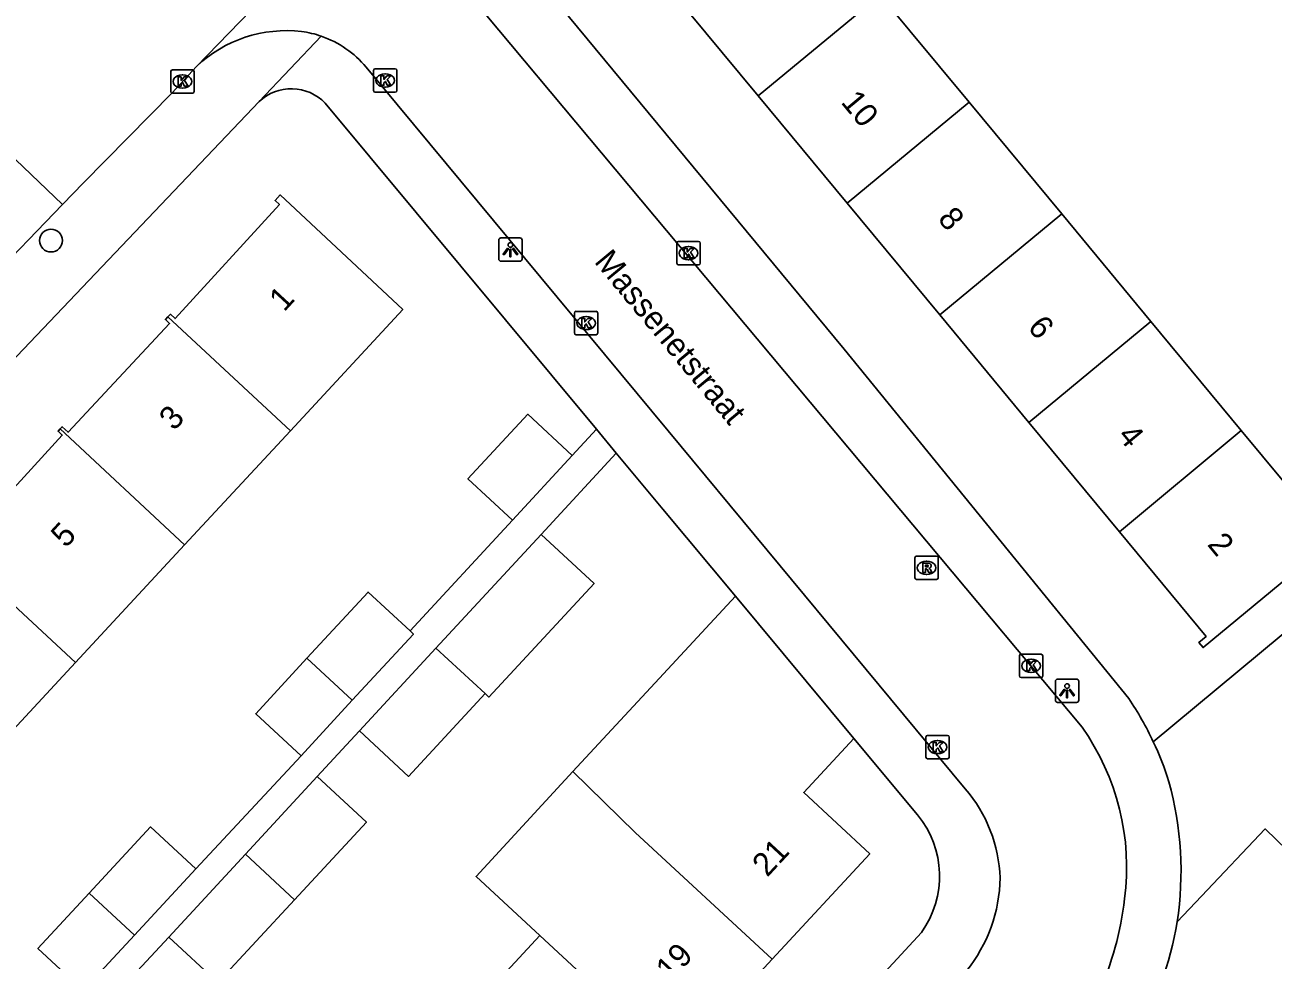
# Model space of a CAD drawing. Extents: x 159222 to 160346, y 381249 to 382166.
# Drawn here: x 159945.2 to 159998.6, y 381687.7 to 381727.7 of the extents above; entities that cross this region are included whole.
import ezdxf

# ---------------------------------------------------------------- set-up
doc = ezdxf.new("R2010")
doc.units = 0
for name, color, linetype in [('IMGEO_Boom', 7, 'Continuous'), ('IMGEO_Kolk', 7, 'Continuous'), ('IMGEO_Lichtpunt', 7, 'Continuous'), ('IMGEO_Openbare_ruimte_label', 7, 'Continuous'), ('IMGEO_Pand', 7, 'Continuous'), ('IMGEO_Pand_nummerreeks', 7, 'Continuous'), ('IMGEO_Rijbaan_lokaal_open', 7, 'Continuous'), ('IMGEO_Rioolput', 7, 'Continuous'), ('IMGEO_Voetpad_open', 7, 'Continuous')]:
    doc.layers.add(name, color=color, linetype=linetype)

msp = doc.modelspace()

# ---------------------------------------------------------------- linework, layer by layer
at = {"layer": 'IMGEO_Boom'}
msp.add_circle((159946.295, 381718.482), 0.489, dxfattribs=at)
at = {"layer": 'IMGEO_Kolk'}
for p, q in [((159951.422, 381724.862), (159951.422, 381725.714)), ((159951.497, 381725.788), (159952.349, 381725.788)), ((159952.423, 381725.714), (159952.423, 381724.862)), ((159960.106, 381724.906), (159960.106, 381725.758)), ((159960.181, 381725.832), (159961.033, 381725.832)), ((159960.594, 381725.612), (159960.619, 381725.612)), ((159961.107, 381725.758), (159961.107, 381724.906)), ((159951.91, 381725.568), (159951.935, 381725.568)), ((159952.349, 381724.788), (159951.497, 381724.788)), ((159951.933, 381725.008), (159951.908, 381725.008)), ((159961.033, 381724.832), (159960.181, 381724.832)), ((159960.617, 381725.052), (159960.592, 381725.052)), ((159973.097, 381717.516), (159973.097, 381718.368)), ((159973.172, 381718.442), (159974.024, 381718.442)), ((159973.585, 381718.222), (159973.61, 381718.222)), ((159974.098, 381718.368), (159974.098, 381717.516)), ((159973.608, 381717.662), (159973.583, 381717.662)), ((159974.024, 381717.442), (159973.172, 381717.442)), ((159968.788, 381715.452), (159969.64, 381715.452)), ((159968.713, 381714.526), (159968.713, 381715.378)), ((159969.201, 381715.232), (159969.226, 381715.232)), ((159969.714, 381715.378), (159969.714, 381714.526)), ((159969.64, 381714.452), (159968.788, 381714.452)), ((159969.224, 381714.672), (159969.199, 381714.672)), ((159987.768, 381699.853), (159987.768, 381700.705)), ((159987.843, 381700.779), (159988.695, 381700.779)), ((159988.256, 381700.559), (159988.281, 381700.559)), ((159988.769, 381700.705), (159988.769, 381699.853)), ((159988.279, 381699.999), (159988.254, 381699.999)), ((159988.695, 381699.779), (159987.843, 381699.779)), ((159983.836, 381697.302), (159984.688, 381697.302)), ((159983.761, 381696.376), (159983.761, 381697.228)), ((159984.249, 381697.082), (159984.274, 381697.082)), ((159984.762, 381697.228), (159984.762, 381696.376)), ((159984.688, 381696.302), (159983.836, 381696.302)), ((159984.272, 381696.522), (159984.247, 381696.522))]:
    msp.add_line(p, q, dxfattribs=at)
for points in [[(159951.422, 381724.862), (159951.422, 381725.714)], [(159951.497, 381725.788), (159952.349, 381725.788)], [(159952.423, 381725.714), (159952.423, 381724.862)], [(159960.106, 381724.906), (159960.106, 381725.758)], [(159960.181, 381725.832), (159961.033, 381725.832)], [(159961.107, 381725.758), (159961.107, 381724.906)], [(159951.743, 381725.488), (159951.866, 381725.488), (159951.866, 381725.337), (159951.996, 381725.488), (159952.16, 381725.488), (159952.014, 381725.337), (159952.167, 381725.088), (159952.015, 381725.088), (159951.93, 381725.252), (159951.866, 381725.185), (159951.866, 381725.088), (159951.743, 381725.088), (159951.743, 381725.488)], [(159960.427, 381725.532), (159960.55, 381725.532), (159960.55, 381725.381), (159960.68, 381725.532), (159960.844, 381725.532), (159960.698, 381725.381), (159960.851, 381725.132), (159960.699, 381725.132), (159960.614, 381725.296), (159960.55, 381725.229), (159960.55, 381725.132), (159960.427, 381725.132), (159960.427, 381725.532)], [(159952.349, 381724.788), (159951.497, 381724.788)], [(159961.033, 381724.832), (159960.181, 381724.832)], [(159973.097, 381717.516), (159973.097, 381718.368)], [(159973.172, 381718.442), (159974.024, 381718.442)], [(159973.418, 381718.142), (159973.541, 381718.142), (159973.541, 381717.991), (159973.671, 381718.142), (159973.835, 381718.142), (159973.689, 381717.991), (159973.842, 381717.742), (159973.69, 381717.742), (159973.605, 381717.906), (159973.541, 381717.839), (159973.541, 381717.742), (159973.418, 381717.742), (159973.418, 381718.142)], [(159974.098, 381718.368), (159974.098, 381717.516)], [(159974.024, 381717.442), (159973.172, 381717.442)], [(159968.788, 381715.452), (159969.64, 381715.452)], [(159968.713, 381714.526), (159968.713, 381715.378)], [(159969.034, 381715.152), (159969.157, 381715.152), (159969.157, 381715.001), (159969.287, 381715.152), (159969.451, 381715.152), (159969.305, 381715.001), (159969.458, 381714.752), (159969.306, 381714.752), (159969.221, 381714.916), (159969.157, 381714.849), (159969.157, 381714.752), (159969.034, 381714.752), (159969.034, 381715.152)], [(159969.714, 381715.378), (159969.714, 381714.526)], [(159969.64, 381714.452), (159968.788, 381714.452)], [(159987.768, 381699.853), (159987.768, 381700.705)], [(159987.843, 381700.779), (159988.695, 381700.779)], [(159988.769, 381700.705), (159988.769, 381699.853)], [(159988.089, 381700.479), (159988.212, 381700.479), (159988.212, 381700.328), (159988.342, 381700.479), (159988.506, 381700.479), (159988.36, 381700.328), (159988.513, 381700.079), (159988.361, 381700.079), (159988.276, 381700.243), (159988.212, 381700.176), (159988.212, 381700.079), (159988.089, 381700.079), (159988.089, 381700.479)], [(159988.695, 381699.779), (159987.843, 381699.779)], [(159983.836, 381697.302), (159984.688, 381697.302)], [(159983.761, 381696.376), (159983.761, 381697.228)], [(159984.082, 381697.002), (159984.205, 381697.002), (159984.205, 381696.851), (159984.335, 381697.002), (159984.499, 381697.002), (159984.353, 381696.851), (159984.506, 381696.602), (159984.354, 381696.602), (159984.269, 381696.766), (159984.205, 381696.699), (159984.205, 381696.602), (159984.082, 381696.602), (159984.082, 381697.002)], [(159984.762, 381697.228), (159984.762, 381696.376)], [(159984.688, 381696.302), (159983.836, 381696.302)]]:
    msp.add_lwpolyline(points, dxfattribs=at)
for centre, start, end in [((159951.499, 381725.712), 91.552, 178.448), ((159951.499, 381725.712), 91.552, 178.448), ((159952.347, 381725.712), 1.552, 88.448), ((159952.347, 381725.712), 1.552, 88.448), ((159960.183, 381725.756), 91.552, 178.448), ((159960.183, 381725.756), 91.552, 178.448), ((159961.031, 381725.756), 1.552, 88.448), ((159961.031, 381725.756), 1.552, 88.448), ((159951.499, 381724.864), 181.552, 268.448), ((159951.499, 381724.864), 181.552, 268.448), ((159952.347, 381724.864), 271.552, 358.448), ((159952.347, 381724.864), 271.552, 358.448), ((159960.183, 381724.908), 181.552, 268.448), ((159960.183, 381724.908), 181.552, 268.448), ((159961.031, 381724.908), 271.552, 358.448), ((159961.031, 381724.908), 271.552, 358.448), ((159973.174, 381718.366), 91.552, 178.448), ((159973.174, 381718.366), 91.552, 178.448), ((159974.022, 381718.366), 1.552, 88.448), ((159974.022, 381718.366), 1.552, 88.448), ((159973.174, 381717.518), 181.552, 268.448), ((159973.174, 381717.518), 181.552, 268.448), ((159974.022, 381717.518), 271.552, 358.448), ((159974.022, 381717.518), 271.552, 358.448), ((159968.79, 381715.376), 91.552, 178.448), ((159968.79, 381715.376), 91.552, 178.448), ((159969.638, 381715.376), 1.552, 88.448), ((159969.638, 381715.376), 1.552, 88.448), ((159968.79, 381714.528), 181.552, 268.448), ((159968.79, 381714.528), 181.552, 268.448), ((159969.638, 381714.528), 271.552, 358.448), ((159969.638, 381714.528), 271.552, 358.448), ((159987.845, 381700.703), 91.552, 178.448), ((159987.845, 381700.703), 91.552, 178.448), ((159988.693, 381700.703), 1.552, 88.448), ((159988.693, 381700.703), 1.552, 88.448), ((159987.845, 381699.855), 181.552, 268.448), ((159987.845, 381699.855), 181.552, 268.448), ((159988.693, 381699.855), 271.552, 358.448), ((159988.693, 381699.855), 271.552, 358.448), ((159983.838, 381697.226), 91.552, 178.448), ((159983.838, 381697.226), 91.552, 178.448), ((159984.686, 381697.226), 1.552, 88.448), ((159984.686, 381697.226), 1.552, 88.448), ((159983.838, 381696.378), 181.552, 268.448), ((159983.838, 381696.378), 181.552, 268.448), ((159984.686, 381696.378), 271.552, 358.448), ((159984.686, 381696.378), 271.552, 358.448)]:
    msp.add_arc(centre, 0.0765, start, end, dxfattribs=at)
for centre, major_axis, ratio, start_param, end_param in [((159960.593, 381725.332), (-0.387, 0.002), 0.722429, 4.712389, 7.853982), ((159960.618, 381725.332), (-0.39, 0.002), 0.717154, 1.570796, 4.712389), ((159951.909, 381725.288), (-0.387, 0.002), 0.722429, 4.712389, 7.853982), ((159951.934, 381725.288), (-0.39, 0.002), 0.717154, 1.570796, 4.712389), ((159973.584, 381717.942), (-0.387, 0.002), 0.722429, 4.712389, 7.853982), ((159973.609, 381717.942), (-0.39, 0.002), 0.717154, 1.570796, 4.712389), ((159969.2, 381714.952), (-0.387, 0.002), 0.722429, 4.712389, 7.853982), ((159969.225, 381714.952), (-0.39, 0.002), 0.717154, 1.570796, 4.712389), ((159988.255, 381700.279), (-0.387, 0.002), 0.722429, 4.712389, 7.853982), ((159988.28, 381700.279), (-0.39, 0.002), 0.717154, 1.570796, 4.712389), ((159984.248, 381696.802), (-0.387, 0.002), 0.722429, 4.712389, 7.853982), ((159984.273, 381696.802), (-0.39, 0.002), 0.717154, 1.570796, 4.712389)]:
    msp.add_ellipse(centre, major_axis=major_axis, ratio=ratio, start_param=start_param, end_param=end_param, dxfattribs=at)
at = {"layer": 'IMGEO_Lichtpunt'}
for p, q in [((159965.472, 381718.498), (159965.472, 381717.691)), ((159965.472, 381718.498), (159965.472, 381717.691)), ((159966.374, 381718.593), (159965.566, 381718.593)), ((159966.374, 381718.593), (159965.566, 381718.593)), ((159966.468, 381717.691), (159966.468, 381718.498)), ((159966.468, 381717.691), (159966.468, 381718.498)), ((159965.566, 381717.597), (159966.374, 381717.597)), ((159965.566, 381717.597), (159966.374, 381717.597)), ((159989.311, 381699.618), (159989.311, 381698.811)), ((159989.311, 381699.618), (159989.311, 381698.811)), ((159990.213, 381699.713), (159989.405, 381699.713)), ((159990.213, 381699.713), (159989.405, 381699.713)), ((159990.307, 381698.811), (159990.307, 381699.618)), ((159990.307, 381698.811), (159990.307, 381699.618)), ((159989.405, 381698.717), (159990.213, 381698.717)), ((159989.405, 381698.717), (159990.213, 381698.717))]:
    msp.add_line(p, q, dxfattribs=at)
for points in [[(159965.846, 381718.162), (159965.885, 381718.134), (159965.697, 381717.872), (159965.659, 381717.899), (159965.846, 381718.162)], [(159966.058, 381718.134), (159966.096, 381718.161), (159966.283, 381717.899), (159966.244, 381717.871), (159966.058, 381718.134)], [(159965.948, 381718.114), (159965.995, 381718.114), (159965.995, 381717.792), (159965.948, 381717.792), (159965.948, 381718.114)], [(159989.685, 381699.282), (159989.724, 381699.254), (159989.536, 381698.992), (159989.498, 381699.019), (159989.685, 381699.282)], [(159989.787, 381699.234), (159989.834, 381699.234), (159989.834, 381698.912), (159989.787, 381698.912), (159989.787, 381699.234)], [(159989.897, 381699.254), (159989.935, 381699.281), (159990.122, 381699.019), (159990.083, 381698.991), (159989.897, 381699.254)]]:
    msp.add_lwpolyline(points, dxfattribs=at)
for centre in [(159965.971, 381718.296), (159989.81, 381699.416)]:
    msp.add_circle(centre, 0.0994, dxfattribs=at)
for centre, start, end in [((159965.566, 381718.498), 90, 180), ((159965.566, 381718.498), 90, 180), ((159966.374, 381718.498), 0, 90), ((159966.374, 381718.498), 0, 90), ((159965.566, 381717.691), 180, 270), ((159965.566, 381717.691), 180, 270), ((159966.374, 381717.691), 270, 0), ((159966.374, 381717.691), 270, 360), ((159989.405, 381699.618), 90, 180), ((159989.405, 381699.618), 90, 180), ((159990.213, 381699.618), 0, 90), ((159990.213, 381699.618), 0, 90), ((159989.405, 381698.811), 180, 270), ((159989.405, 381698.811), 180, 270), ((159990.213, 381698.811), 270, 0), ((159990.213, 381698.811), 270, 360)]:
    msp.add_arc(centre, 0.0946, start, end, dxfattribs=at)
at = {"layer": 'IMGEO_Pand'}
for points in [[(159976.583, 381724.678), (159972.802, 381729.24)], [(159976.583, 381724.678), (159981.805, 381729.005)], [(159981.805, 381729.005), (159985.614, 381724.411)], [(159980.391, 381720.084), (159976.583, 381724.678)], [(159985.614, 381724.411), (159980.391, 381720.084)], [(159985.614, 381724.411), (159989.582, 381719.624)], [(159951.302, 381715.21), (159951.406, 381715.324), (159951.608, 381715.14), (159956.081, 381720.023), (159955.89, 381720.198), (159956.106, 381720.434), (159961.362, 381715.532), (159956.546, 381710.343)], [(159984.36, 381715.296), (159980.391, 381720.084)], [(159984.36, 381715.296), (159989.582, 381719.624)], [(159989.582, 381719.624), (159993.399, 381715.019)], [(159946.683, 381710.417), (159946.769, 381710.512), (159947.029, 381710.274), (159951.377, 381714.933), (159951.199, 381715.097), (159951.302, 381715.21)], [(159951.302, 381715.21), (159956.546, 381710.343)], [(159988.176, 381710.692), (159984.36, 381715.296)], [(159993.399, 381715.019), (159988.176, 381710.692)], [(159993.399, 381715.019), (159997.273, 381710.345)], [(159966.055, 381706.513), (159964.149, 381708.277), (159966.715, 381711.049), (159968.621, 381709.285)], [(159992.051, 381706.017), (159988.176, 381710.692)], [(159942.018, 381705.362), (159942.122, 381705.476), (159942.326, 381705.29), (159946.777, 381710.159), (159946.597, 381710.323), (159946.683, 381710.417)], [(159952.019, 381705.465), (159946.683, 381710.417)], [(159956.546, 381710.343), (159952.019, 381705.465)], [(159997.273, 381710.345), (160000, 381707.055), (160001.168, 381705.646), (160000, 381704.678), (159995.638, 381701.063), (159995.455, 381701.284), (159995.763, 381701.539), (159992.051, 381706.017)], [(159992.051, 381706.017), (159997.273, 381710.345)], [(159968.621, 381709.285), (159966.055, 381706.513)], [(159967.286, 381705.905), (159962.782, 381701.038)], [(159967.286, 381705.905), (159969.552, 381703.807), (159965.049, 381698.941), (159964.887, 381699.091)], [(159942.018, 381705.362), (159947.34, 381700.423)], [(159952.019, 381705.465), (159947.34, 381700.423)], [(159957.257, 381700.604), (159959.877, 381703.435), (159961.671, 381701.775)], [(159968.649, 381695.751), (159972.525, 381699.94), (159975.603, 381703.266)], [(159975.603, 381703.266), (159980.678, 381697.173)], [(159959.197, 381698.804), (159961.819, 381701.638), (159961.671, 381701.775)], [(159962.782, 381701.038), (159959.505, 381697.497)], [(159962.782, 381701.038), (159964.887, 381699.091)], [(159957.005, 381696.435), (159955.063, 381698.232), (159957.257, 381700.604)], [(159957.257, 381700.604), (159959.197, 381698.804)], [(159947.34, 381700.423), (159942.694, 381695.417)], [(159964.887, 381699.091), (159961.609, 381695.55), (159959.505, 381697.497)], [(159959.197, 381698.804), (159957.005, 381696.435)], [(159980.678, 381697.173), (159978.532, 381694.854), (159981.359, 381692.24), (159977.176, 381687.719)], [(159968.649, 381695.751), (159964.497, 381691.264), (159967.227, 381688.738)], [(159977.176, 381687.719), (159971.308, 381693.149), (159968.649, 381695.751)], [(159957.698, 381695.542), (159954.619, 381692.215)], [(159957.698, 381695.542), (159959.801, 381693.596), (159956.721, 381690.268)], [(159947.932, 381690.556), (159950.552, 381693.387), (159952.494, 381691.59)], [(159954.619, 381692.215), (159951.342, 381688.674)], [(159954.619, 381692.215), (159956.721, 381690.268)], [(159952.494, 381691.59), (159949.872, 381688.756)], [(159947.68, 381686.387), (159945.738, 381688.184), (159947.932, 381690.556)], [(159949.872, 381688.756), (159947.932, 381690.556)], [(159956.721, 381690.268), (159953.445, 381686.728), (159951.342, 381688.674)], [(159949.872, 381688.756), (159947.68, 381686.387)], [(159963.145, 381684.326), (159967.227, 381688.738)], [(159967.227, 381688.738), (159973.094, 381683.308)], [(159973.094, 381683.308), (159977.176, 381687.719)]]:
    msp.add_lwpolyline(points, dxfattribs=at)
at = {"layer": 'IMGEO_Rijbaan_lokaal_open'}
for points in [[(159952.525, 381725.938), (159963.213, 381736.961)], [(159963.786, 381729.512), (159990.45, 381697.654)], [(159946.781, 381720.023), (159947.694, 381720.953), (159951.478, 381724.809), (159952.525, 381725.938)], [(159985.451, 381695.017), (159972.725, 381710.343), (159959.796, 381725.899)], [(159941.73, 381724.849), (159946.781, 381720.023)], [(159946.781, 381720.023), (159943.501, 381716.626)], [(159993.503, 381697.03), (159999.914, 381702.351), (160007.525, 381708.666)], [(160001.16, 381690.524), (159998.287, 381693.299), (159995.57, 381690.426), (159994.525, 381689.321)]]:
    msp.add_lwpolyline(points, dxfattribs=at)
for centre, radius, start, end in [((159956.382, 381721.83), 5.635, 83.4302, 133.1952), ((159956.464, 381723.192), 4.274, 70.7786, 82.4303), ((159956.441, 381723.095), 4.372, 39.8881, 70.9107), ((159981.965, 381691.646), 10.397, 352.5949, 35.3013), ((159981.062, 381691.164), 13.754, 17.5828, 25.2443), ((159980.248, 381691.495), 14.442, 351.3428, 15.3554), ((159980.781, 381691), 6.16, 1.8648, 40.7043), ((159980.555, 381691.266), 6.384, 320.7768, 359.41), ((159978.283, 381691.974), 14.091, 318.9212, 353.2015)]:
    msp.add_arc(centre, radius, start, end, dxfattribs=at)
at = {"layer": 'IMGEO_Rioolput'}
for p, q in [((159983.293, 381704.049), (159983.293, 381704.901)), ((159983.368, 381704.975), (159984.22, 381704.975)), ((159984.294, 381704.901), (159984.294, 381704.049)), ((159983.781, 381704.755), (159983.806, 381704.755)), ((159984.22, 381703.975), (159983.368, 381703.975)), ((159983.804, 381704.195), (159983.779, 381704.195))]:
    msp.add_line(p, q, dxfattribs=at)
for points in [[(159983.293, 381704.049), (159983.293, 381704.901)], [(159983.368, 381704.975), (159984.22, 381704.975)], [(159984.294, 381704.901), (159984.294, 381704.049)], [(159983.882, 381704.673), (159983.63, 381704.675), (159983.63, 381704.275)], [(159983.63, 381704.275), (159983.754, 381704.275), (159983.754, 381704.437), (159983.765, 381704.437)], [(159983.808, 381704.594), (159983.754, 381704.594), (159983.754, 381704.513)], [(159983.754, 381704.513), (159983.806, 381704.513)], [(159983.812, 381704.408), (159983.883, 381704.275), (159984.023, 381704.275), (159983.958, 381704.401)], [(159984.22, 381703.975), (159983.368, 381703.975)]]:
    msp.add_lwpolyline(points, dxfattribs=at)
for centre, radius, start, end in [((159983.37, 381704.899), 0.0765, 91.552, 178.448), ((159983.37, 381704.899), 0.0765, 91.552, 178.448), ((159984.218, 381704.899), 0.0765, 1.552, 88.448), ((159984.218, 381704.899), 0.0765, 1.552, 88.448), ((159983.764, 381704.384), 0.0533, 26.0293, 88.6989), ((159983.79, 381704.702), 0.19, 274.7715, 282.9687), ((159983.814, 381704.498), 0.0964, 77.0061, 93.1865), ((159983.828, 381704.555), 0.0378, 276.6634, 79.6772), ((159983.881, 381704.563), 0.109, 350.3612, 89.416), ((159983.879, 381704.563), 0.112, 277.5842, 350.9817), ((159983.863, 381704.348), 0.108, 29.5134, 73.7905), ((159983.37, 381704.051), 0.0765, 181.552, 268.448), ((159983.37, 381704.051), 0.0765, 181.552, 268.448), ((159984.218, 381704.051), 0.0765, 271.552, 358.448), ((159984.218, 381704.051), 0.0765, 271.552, 358.448)]:
    msp.add_arc(centre, radius, start, end, dxfattribs=at)
for centre, major_axis, ratio, start_param, end_param in [((159983.78, 381704.475), (-0.387, 0.002), 0.722429, 4.712389, 7.853982), ((159983.805, 381704.475), (-0.39, 0.002), 0.717154, 1.570796, 4.712389)]:
    msp.add_ellipse(centre, major_axis=major_axis, ratio=ratio, start_param=start_param, end_param=end_param, dxfattribs=at)
at = {"layer": 'IMGEO_Voetpad_open'}
for points in [[(159992.451, 381698.88), (159980.267, 381713.835), (159965.81, 381731.276)], [(159957.871, 381727.227), (159955.211, 381724.431)], [(159903.156, 381668.59), (159931.645, 381699.69), (159955.211, 381724.431)], [(159958.03, 381724.363), (159969.657, 381710.404)], [(159968.621, 381709.285), (159969.657, 381710.404)], [(159969.657, 381710.404), (159970.506, 381709.385)], [(159970.506, 381709.385), (159967.286, 381705.905)], [(159975.603, 381703.266), (159972.499, 381706.992), (159970.506, 381709.385)], [(159961.671, 381701.775), (159966.055, 381706.513)], [(159959.505, 381697.497), (159959.123, 381697.082), (159957.698, 381695.542)], [(159983.405, 381693.899), (159980.678, 381697.173)], [(159952.494, 381691.59), (159957.005, 381696.435)], [(159937.649, 381639.234), (159983.576, 381688.868)], [(159951.342, 381688.674), (159950.959, 381688.26), (159949.417, 381686.593)]]:
    msp.add_lwpolyline(points, dxfattribs=at)
for centre, radius, start, end in [((159956.587, 381722.992), 1.991, 43.5366, 133.6997), ((159981.044, 381691.169), 13.769, 25.1922, 34.0571), ((159980.215, 381691.272), 4.132, 324.4214, 39.4719), ((159976.64, 381692.504), 18.166, 315.9031, 349.9104)]:
    msp.add_arc(centre, radius, start, end, dxfattribs=at)

# ---------------------------------------------------------------- texts
at = {"layer": 'IMGEO_Openbare_ruimte_label'}
msp.add_text('Massenetstraat', height=1, rotation=309.6442, dxfattribs=at).set_placement((159969.529, 381717.567))
at = {"layer": 'IMGEO_Pand_nummerreeks'}
for s, rotation, p in [('10', 309.6553, (159980.091, 381724.394)), ('8', 309.6553, (159984.237, 381719.394)), ('1', 47.2496, (159956.279, 381715.403)), ('6', 309.6553, (159988.084, 381714.751)), ('3', 47.2496, (159951.566, 381710.304)), ('4', 309.6553, (159991.935, 381710.106)), ('5', 47.2496, (159946.93, 381705.289)), ('2', 309.6553, (159995.784, 381705.463)), ('21', 47.2215, (159976.968, 381691.205)), ('19', 47.2232, (159972.836, 381686.741))]:
    msp.add_text(s, height=1, rotation=rotation, dxfattribs=at).set_placement(p)

doc.saveas('drawing.dxf')
